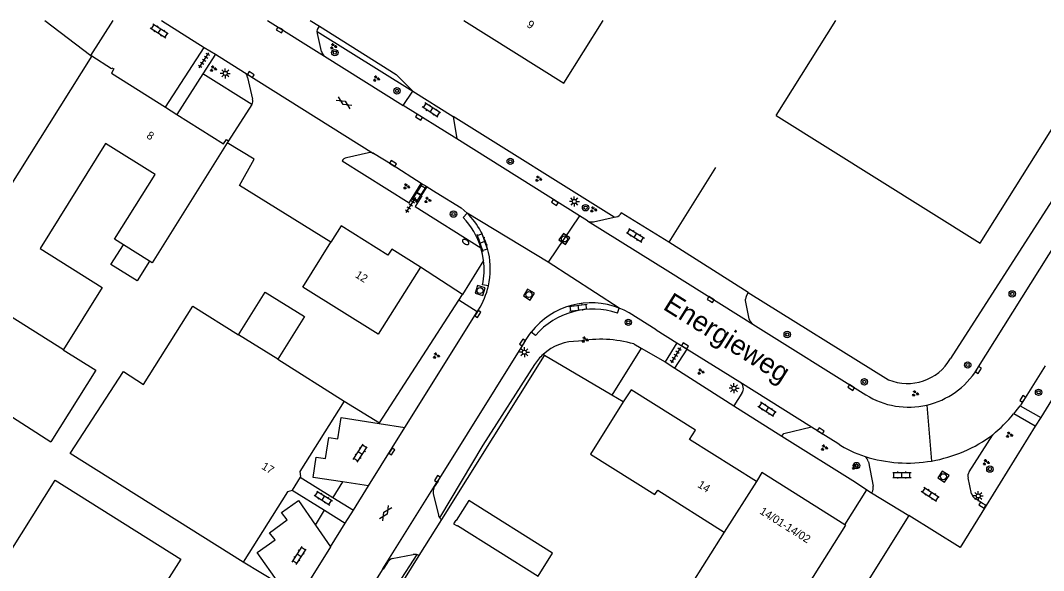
# Model space of a CAD drawing. Extents: x 136000 to 141000, y 400494 to 402006.
# Drawn here: x 139538.8 to 139666.5, y 401931.2 to 402000 of the extents above; entities that cross this region are included whole.
import ezdxf

# ---------------------------------------------------------------- set-up
doc = ezdxf.new("R2010")
doc.units = 0
for name, color, linetype in [('gg-afsc-erfafscheiding', 7, 'Continuous'), ('gg-afsc-hekwerk', 7, 'Continuous'), ('gg-afsc-muur', 7, 'Continuous'), ('gg-anno-huisnummerreeks BGT', 7, 'Continuous'), ('gg-anno-openbare ruimte label', 7, 'Continuous'), ('gg-bbg-bijgebouw', 7, 'Continuous'), ('gg-bbg-gedigitaliseerde bebouwing', 7, 'Continuous'), ('gg-bbg-gedigitaliseerde bijgebouw', 7, 'Continuous'), ('gg-bbg-hoofdgebouw', 7, 'Continuous'), ('gg-bbg-tussenscheiding', 7, 'Continuous'), ('gg-knt-verharding', 7, 'Continuous'), ('gt-grn-groengrens', 7, 'Continuous'), ('gt-grn-vlakafsluiter', 7, 'Continuous'), ('gt-grn-weggrens', 7, 'Continuous'), ('gt-symb-boom', 7, 'Continuous'), ('gt-symb-brandkraan', 7, 'Continuous'), ('gt-symb-gesloten verharding', 7, 'Continuous'), ('gt-symb-groenvak', 7, 'Continuous'), ('gt-symb-klinker verharding', 7, 'Continuous'), ('gt-symb-kolk', 7, 'Continuous'), ('gt-symb-lichtmast', 7, 'Continuous'), ('gt-symb-rioolschacht', 7, 'Continuous'), ('gt-symb-tegel verharding', 7, 'Continuous')]:
    doc.layers.add(name, color=color, linetype=linetype)

# ---------------------------------------------------------------- blocks, each defined once
blk = doc.blocks.new('gt0-LMAST')
at = {"layer": 'gt-symb-lichtmast'}
for p, q in [((-0.18, 0.17), (-0.45, 0.44)), ((-0.01, 0.25), (-0.01, 0.62)), ((0.17, 0.17), (0.44, 0.44)), ((-0.26, 0), (-0.63, 0)), ((-0.18, -0.18), (-0.45, -0.45)), ((-0.01, -0.25), (-0.01, -0.63)), ((0.44, -0.45), (0.17, -0.18)), ((0.24, 0), (0.62, 0))]:
    blk.add_line(p, q, dxfattribs=at)
blk.add_circle((-0.01, 0), 0.25, dxfattribs=at)
blk = doc.blocks.new('gt0-KOLK')
at = {"layer": 'gt-symb-kolk'}
blk.add_lwpolyline([(0, 0), (0.38, 0), (0.38, 0.4), (-0.38, 0.4), (-0.38, 0), (0, 0)], dxfattribs=at)
blk = doc.blocks.new('gt0-KL1')
at = {"layer": 'gt-symb-klinker verharding'}
for p, q in [((-1.15, 0.3), (1.15, 0.3)), ((-1, -0.3), (-1, 0.3)), ((-0.5, 0.3), (-0.5, 0.45)), ((0, -0.3), (0, 0.3)), ((0.5, 0.3), (0.5, 0.45)), ((1, -0.3), (1, 0.3)), ((-1.15, -0.3), (1.15, -0.3)), ((-0.5, -0.45), (-0.5, -0.3)), ((0.5, -0.45), (0.5, -0.3))]:
    blk.add_line(p, q, dxfattribs=at)
blk = doc.blocks.new('gt0-GESVH1')
at = {"layer": 'gt-symb-gesloten verharding'}
for p, q in [((-0.99, -0.26), (0.01, 0.24)), ((0.01, -0.26), (-0.99, 0.24)), ((0.01, 0.24), (1.01, -0.26)), ((1.01, 0.24), (0.01, -0.26))]:
    blk.add_line(p, q, dxfattribs=at)
blk = doc.blocks.new('gt0-BOOM')
at = {"layer": 'gt-symb-boom'}
for radius in [0.4, 0.2]:
    blk.add_circle((0, 0), radius, dxfattribs=at)
blk = doc.blocks.new('gt0-GRVAK')
at = {"layer": 'gt-symb-groenvak'}
for p, q in [((-0.11, 0.19), (-0.23, 0.24)), ((-0.18, 0.15), (0.09, 0.15)), ((-0.09, 0.21), (-0.16, 0.32)), ((-0.05, 0.21), (-0.05, 0.39)), ((0, 0.21), (0.06, 0.32)), ((0.02, 0.19), (0.13, 0.24)), ((0.26, -0.05), (0.2, 0.06)), ((0.3, -0.05), (0.3, 0.13)), ((0.35, -0.05), (0.41, 0.06)), ((-0.24, -0.23), (-0.36, -0.18)), ((-0.32, -0.26), (-0.05, -0.26)), ((-0.23, -0.21), (-0.29, -0.09)), ((-0.18, -0.2), (-0.18, -0.02)), ((-0.14, -0.21), (-0.07, -0.09)), ((-0.12, -0.23), (0, -0.18)), ((0.24, -0.07), (0.12, -0.02)), ((0.17, -0.11), (0.44, -0.11)), ((0.37, -0.07), (0.49, -0.02))]:
    blk.add_line(p, q, dxfattribs=at)
blk = doc.blocks.new('gt0-BR')
at = {"layer": 'gt-symb-brandkraan'}
for centre, radius, start, end in [((-0.24, 0), 0.206, 107.5669, 252.4331), ((0.6, -2.66), 3, 106.892, 107.5669), ((0, -0.69), 0.938, 73.108, 106.892), ((-0.6, -2.66), 3, 72.4331, 73.108), ((0.24, 0), 0.206, 287.567, 72.4331), ((0.6, 2.66), 3, 252.4331, 253.108), ((0, 0.69), 0.938, 253.108, 286.8921), ((-0.6, 2.66), 3, 286.8921, 287.567)]:
    blk.add_arc(centre, radius, start, end, dxfattribs=at)
blk = doc.blocks.new('gt0-TEG1')
at = {"layer": 'gt-symb-tegel verharding'}
for p, q in [((-1.12, 0), (1.12, 0)), ((-0.9, -0.25), (-0.9, 0.25)), ((-0.45, -0.25), (-0.45, 0.25)), ((0, -0.25), (0, 0.25)), ((0.45, -0.25), (0.45, 0.25)), ((0.9, -0.25), (0.9, 0.25))]:
    blk.add_line(p, q, dxfattribs=at)
blk = doc.blocks.new('gt0-RS')
at = {"layer": 'gt-symb-rioolschacht'}
blk.add_lwpolyline([(-0.5, -0.5), (0.5, -0.5), (0.5, 0.5), (-0.5, 0.5)], close=True, dxfattribs=at)
blk.add_circle((0, 0), 0.375, dxfattribs=at)

msp = doc.modelspace()

# ---------------------------------------------------------------- linework, layer by layer
at = {"layer": 'gg-afsc-erfafscheiding'}
for p, q in [((139578.94, 401982.44), (139587.32, 401977.2)), ((139588.07, 401976.73), (139596.29, 401971.59)), ((139593.98, 401965.75), (139588.73, 401969.16)), ((139593.52, 401965.03), (139593.98, 401965.75)), ((139583.63, 401949.72), (139593.52, 401965.03)), ((139579.21, 401952.41), (139583.63, 401949.72))]:
    msp.add_line(p, q, dxfattribs=at)
at = {"layer": 'gg-afsc-hekwerk'}
for p, q in [((139574.98, 402000), (139576.12, 401999.28)), ((139574.98, 402000), (139576.12, 401999.28)), ((139576.12, 401999.28), (139585.69, 401993.26)), ((139576.12, 401999.28), (139585.69, 401993.26)), ((139625.56, 401981.64), (139619.75, 401972.28)), ((139591.41, 401937.61), (139604.23, 401958.12)), ((139612.62, 401953.17), (139604.23, 401958.12)), ((139669.22, 401955.25), (139666.19, 401950.36)), ((139669.22, 401955.25), (139666.19, 401950.36)), ((139614.07, 401952.31), (139612.62, 401953.17)), ((139666.19, 401950.36), (139665.52, 401949.27)), ((139666.19, 401950.36), (139665.52, 401949.27)), ((139665.52, 401949.27), (139659.37, 401939.37)), ((139665.52, 401949.27), (139659.37, 401939.37)), ((139641.75, 401936.96), (139644.47, 401941.31)), ((139644.47, 401941.31), (139645.07, 401940.95)), ((139645.07, 401940.95), (139649.71, 401938.12)), ((139588.59, 401933.11), (139591.41, 401937.61)), ((139649.71, 401938.12), (139623.14, 401895.55)), ((139649.71, 401938.12), (139623.14, 401895.55)), ((139571.01, 401929.64), (139566.58, 401932.29)), ((139588.59, 401933.11), (139588.59, 401933.11))]:
    msp.add_line(p, q, dxfattribs=at)
for points in [[(139577.56, 401972.29), (139566.12, 401979.39), (139567.95, 401982.65), (139564.58, 401984.69)], [(139659.37, 401939.37), (139656.12, 401934.13), (139649.71, 401938.12)], [(139659.37, 401939.37), (139656.12, 401934.13), (139649.71, 401938.12)], [(139589.15, 401917.02), (139591.66, 401921.23), (139584.19, 401926.07), (139588.59, 401933.11)]]:
    msp.add_lwpolyline(points, dxfattribs=at)
at = {"layer": 'gg-afsc-muur'}
msp.add_lwpolyline([(139524.49, 401912.9), (139519.52, 401905.16), (139518, 401902.79), (139523.34, 401899.46), (139536.58, 401891.24), (139542.14, 401893.24), (139544.97, 401894.36), (139547.17, 401895.47), (139549.15, 401896.9), (139551.06, 401898.63), (139551.58, 401899.21), (139551.73, 401899.37), (139552.13, 401899.98), (139553.27, 401901.68), (139556.6, 401906.92), (139563.28, 401917.46), (139566.32, 401922.25), (139571.01, 401929.64), (139566.58, 401932.29)], dxfattribs=at)
at = {"layer": 'gg-bbg-bijgebouw'}
for points in [[(139566, 401960.72), (139569.35, 401966.05), (139574.24, 401963), (139570.91, 401957.65)], [(139592.87, 401937.1), (139593.33, 401936.81), (139593.36, 401936.86), (139603.42, 401930.55), (139605.23, 401933.43), (139594.77, 401940), (139593.2, 401937.5), (139593.15, 401937.53), (139592.87, 401937.1)]]:
    msp.add_lwpolyline(points, dxfattribs=at)
at = {"layer": 'gg-bbg-gedigitaliseerde bebouwing'}
for p, q in [((139547.68, 401995.57), (139524.62, 401958.81)), ((139527.08, 401957.24), (139542.58, 401947.35)), ((139548.21, 401956.3), (139542.58, 401947.35))]:
    msp.add_line(p, q, dxfattribs=at)
at = {"layer": 'gg-bbg-gedigitaliseerde bijgebouw'}
msp.add_lwpolyline([(139554.9, 401969.91), (139553.36, 401967.45), (139550.08, 401969.5), (139551.63, 401971.96)], dxfattribs=at)
at = {"layer": 'gg-bbg-hoofdgebouw'}
for p, q in [((139594.14, 402000), (139606.63, 401992.18)), ((139606.63, 401992.18), (139611.54, 402000)), ((139633.16, 401988.11), (139640.62, 402000)), ((139556.89, 401989.15), (139558.32, 401988.25)), ((139564.75, 401984.96), (139564.58, 401984.69)), ((139578.83, 401974.31), (139577.56, 401972.29)), ((139570.91, 401957.65), (139579.21, 401952.41)), ((139573.73, 401942.92), (139572.73, 401941.29))]:
    msp.add_line(p, q, dxfattribs=at)
for points in [[(139633.16, 401988.11), (139658.64, 401972.15), (139676.1, 402000)], [(139547.68, 401995.57), (139550.13, 401994.01), (139550.19, 401994.09), (139550.45, 401993.94), (139550.16, 401993.41), (139556.89, 401989.15)], [(139558.32, 401988.25), (139564.15, 401984.56), (139564.49, 401985.11), (139564.75, 401984.96)], [(139551.63, 401971.96), (139550.52, 401972.65), (139555.59, 401980.75), (139549.42, 401984.61), (139541.22, 401971.51), (139549, 401966.64), (139544.14, 401958.88)], [(139564.58, 401984.69), (139555.21, 401969.72), (139554.9, 401969.91)], [(139588.73, 401969.16), (139585.15, 401971.41), (139584.67, 401970.65), (139578.83, 401974.31)], [(139588.73, 401969.16), (139583.47, 401960.79), (139574.05, 401966.68), (139577.56, 401972.29)], [(139566.58, 401932.29), (139544.99, 401945.86), (139551.63, 401956.13), (139554.15, 401954.5), (139560.29, 401964.3), (139566, 401960.72)], [(139544.14, 401958.88), (139544.12, 401958.85), (139548.21, 401956.3)], [(139630.69, 401942.37), (139622.34, 401947.62), (139623.07, 401948.78), (139615.03, 401953.84), (139614.07, 401952.31)], [(139579.21, 401952.41), (139573.66, 401943.61), (139573.76, 401942.98), (139573.73, 401942.92)], [(139614.07, 401952.31), (139609.99, 401945.8), (139618.01, 401940.73), (139618.36, 401941.28), (139626.67, 401936.04)], [(139524.49, 401912.9), (139543.13, 401942.53), (139558.79, 401932.68), (139554.24, 401925.44), (139546.52, 401913.19), (139550.88, 401910.49)], [(139641.75, 401936.96), (139631.37, 401943.51), (139630.69, 401942.37)], [(139572.73, 401941.29), (139572.7, 401941.24), (139572.12, 401941.1), (139566.58, 401932.29)], [(139626.67, 401936.04), (139617.83, 401922.02), (139628.31, 401915.41), (139641.86, 401936.9), (139641.75, 401936.96)]]:
    msp.add_lwpolyline(points, dxfattribs=at)
at = {"layer": 'gg-bbg-tussenscheiding'}
for p, q in [((139554.9, 401969.91), (139551.63, 401971.96)), ((139570.91, 401957.65), (139566, 401960.72)), ((139630.69, 401942.37), (139626.67, 401936.04))]:
    msp.add_line(p, q, dxfattribs=at)
msp.add_lwpolyline([(139527.08, 401957.24), (139532.64, 401966.11), (139544.14, 401958.88)], dxfattribs=at)
at = {"layer": 'gg-knt-verharding'}
for p, q in [((139547.58, 401995.63), (139550.36, 402000)), ((139556.38, 402000), (139561.74, 401996.64)), ((139569.63, 402000), (139576.75, 401995.55)), ((139556.89, 401989.15), (139561.74, 401996.64)), ((139561.74, 401996.64), (139563.14, 401995.77)), ((139547.58, 401995.63), (139547.68, 401995.57)), ((139563.14, 401995.77), (139561.56, 401993.31)), ((139563.14, 401995.77), (139566.75, 401993.5)), ((139576.75, 401995.55), (139586.56, 401989.39)), ((139561.56, 401993.31), (139558.32, 401988.25)), ((139566.75, 401993.5), (139582.86, 401983.39)), ((139567.14, 401992.89), (139567.76, 401990.18)), ((139586.56, 401989.39), (139587.78, 401991.15)), ((139567.68, 401989.48), (139564.75, 401984.96)), ((139593.27, 401985.19), (139586.56, 401989.39)), ((139592.8, 401988.01), (139593.27, 401985.19)), ((139608.58, 401975.58), (139593.27, 401985.19)), ((139658.23, 401956.38), (139675.92, 401984.63)), ((139582.24, 401983.45), (139579.5, 401982.84)), ((139588.16, 401978.55), (139588.84, 401979.64)), ((139589.56, 401979.21), (139588.84, 401979.64)), ((139587.32, 401977.2), (139588.16, 401978.55)), ((139588.16, 401978.55), (139588.86, 401978.1)), ((139588.86, 401978.1), (139589.56, 401979.21)), ((139589.56, 401979.21), (139590.7, 401978.49)), ((139594.06, 401975.37), (139594.58, 401975.91)), ((139619.75, 401972.28), (139613.82, 401975.96)), ((139609.58, 401974.95), (139608.58, 401975.58)), ((139609.58, 401974.95), (139619.97, 401968.48)), ((139610.36, 401974.83), (139612.93, 401975.41)), ((139612.93, 401975.41), (139613.15, 401975.45)), ((139619.97, 401968.48), (139630.25, 401962.04)), ((139597.22, 401966.83), (139596.48, 401966.97)), ((139586.8, 401949.11), (139595.83, 401963.58)), ((139595.83, 401963.58), (139595.98, 401963.82)), ((139613.33, 401963.42), (139613.57, 401964.04)), ((139630.25, 401962.04), (139644.37, 401953.2)), ((139603.1, 401960.63), (139602.57, 401961.04)), ((139618.19, 401961.33), (139620.76, 401959.72)), ((139601.7, 401959.73), (139590.91, 401942.46)), ((139615.39, 401959.56), (139616.31, 401959.02)), ((139616.31, 401959.02), (139619.28, 401957.31)), ((139620.76, 401959.72), (139619.28, 401957.31)), ((139620.76, 401959.72), (139622.04, 401958.92)), ((139620.52, 401956.53), (139622.04, 401958.92)), ((139622.04, 401958.92), (139628.61, 401954.81)), ((139619.28, 401957.31), (139620.52, 401956.53)), ((139628.61, 401954.81), (139637.57, 401949.2)), ((139628.89, 401953.4), (139627.87, 401951.82)), ((139627.87, 401951.82), (139633.88, 401948.05)), ((139582.25, 401941.82), (139586.8, 401949.11)), ((139583.57, 401949.62), (139586.8, 401949.11)), ((139637.57, 401949.2), (139640.84, 401947.15)), ((139657.24, 401943.58), (139660.21, 401948.22)), ((139644.67, 401944.85), (139645.27, 401941.78)), ((139573.73, 401942.92), (139577.79, 401940.39)), ((139657.56, 401940.85), (139657.12, 401942.82)), ((139572.73, 401941.29), (139576.77, 401938.77)), ((139582.25, 401941.82), (139579.01, 401942.32)), ((139580.36, 401938.78), (139582.25, 401941.82)), ((139577.79, 401940.39), (139580.36, 401938.78)), ((139590.32, 401940.81), (139590.97, 401938.21)), ((139645.13, 401941.05), (139645.07, 401940.95)), ((139576.77, 401938.77), (139579.34, 401937.16)), ((139579.34, 401937.16), (139580.36, 401938.78)), ((139575.63, 401936.92), (139577.51, 401934.22)), ((139577.51, 401934.22), (139579.34, 401937.16)), ((139577.51, 401934.22), (139572.95, 401926.92)), ((139585.2, 401932.74), (139587.82, 401933.25)), ((139584.02, 401931.44), (139561.71, 401895.71))]:
    msp.add_line(p, q, dxfattribs=at)
for points in [[(139575.85, 401998.61), (139575.89, 401998.85), (139575.99, 401999.07), (139576.12, 401999.28)], [(139576.37, 401996.14), (139575.87, 401998.35), (139575.85, 401998.61)], [(139588.84, 401979.64), (139585.2, 401981.95), (139582.86, 401983.39)], [(139590.7, 401978.49), (139593.82, 401976.59), (139594.21, 401976.26), (139594.58, 401975.91)], [(139588.86, 401978.1), (139588.91, 401978.07), (139588.07, 401976.73)], [(139596.62, 401969.98), (139596.49, 401970.8), (139596.29, 401971.59)], [(139629.68, 401965.98), (139629.45, 401965.61), (139629.35, 401965.39), (139629.31, 401965.16)], [(139630.25, 401962.04), (139629.9, 401962.43), (139629.77, 401962.7), (139629.31, 401965.01), (139629.31, 401965.16)], [(139618.19, 401961.33), (139614.78, 401963.47), (139614.18, 401963.78), (139613.57, 401964.04)], [(139601.7, 401959.73), (139602.28, 401960.64), (139602.57, 401961.04)], [(139666.76, 401956.81), (139664.05, 401952.5), (139663.61, 401951.83)], [(139662.82, 401950.81), (139663.47, 401951.62), (139663.61, 401951.83)], [(139579.01, 401942.32), (139575.32, 401942.88), (139575.72, 401945.42), (139576.87, 401945.23), (139577.27, 401947.89), (139578.41, 401947.7), (139578.85, 401950.37), (139583.57, 401949.62)], [(139633.88, 401948.05), (139634.1, 401948.39), (139637.57, 401949.2)], [(139590.41, 401941.57), (139590.97, 401942.42), (139590.91, 401942.46)], [(139571.03, 401929.67), (139568.35, 401933.49), (139570.57, 401935.07), (139569.89, 401935.97), (139572.09, 401937.57), (139571.4, 401938.48), (139573.49, 401939.99), (139575.63, 401936.92)], [(139659.37, 401939.37), (139659, 401939.59), (139657.99, 401940.23)], [(139584.6, 401932.23), (139584.09, 401931.41), (139584.02, 401931.44)]]:
    msp.add_lwpolyline(points, dxfattribs=at)
for centre, radius, start, end in [((139577.24, 401996.29), 0.885, 189.1858, 236.1676), ((139566.24, 401992.75), 0.907, 8.8412, 55.9072), ((139566.95, 401989.91), 0.844, 329.0781, 18.3673), ((139582.47, 401982.6), 0.886, 63.7191, 104.6019), ((139579.76, 401981.88), 0.995, 105.2313, 145.5332), ((139587.7, 401968.99), 9.75, 11.8113, 45.1481), ((139613.08, 401976.25), 0.798, 275.3475, 339.0181), ((139587.42, 401968.9), 9.27, 16.872, 44.2354), ((139610.12, 401975.93), 1.12, 240.7961, 282.0636), ((139587.7, 401968.98), 9.76, 347.2319, 11.8596), ((139587.43, 401968.9), 9.26, 347.9549, 6.7332), ((139587.69, 401968.99), 9.77, 328.0286, 347.2188), ((139610.08, 401955.18), 9.53, 68.5225, 142.0485), ((139610.27, 401954.49), 9.44, 71.0837, 139.3857), ((139649.71, 401961.73), 10.06, 282.9298, 327.9048), ((139628.04, 401953.97), 1.02, 326.342, 55.9795), ((139649.71, 401961.72), 10.06, 237.9562, 282.9305), ((139647.05, 401964.1), 20.62, 309.645, 319.8699), ((139649.58, 401962.4), 17.72, 279.6987, 306.863), ((139647.51, 401956.62), 11.58, 234.8545, 253.7165), ((139643.5, 401944.58), 1.19, 13.2848, 50.6466), ((139649.59, 401962.4), 17.72, 252.5085, 279.6783), ((139658.12, 401943.05), 1.02, 149.0619, 193.0938), ((139591.81, 401941.02), 1.5, 158.5096, 187.9832), ((139644.24, 401941.59), 1.04, 328.7436, 10.4255), ((139658.71, 401941.18), 1.19, 195.8434, 232.6332), ((139591.74, 401938.31), 0.775, 187.9592, 216.801), ((139591.73, 401938.3), 0.756, 216.1319, 244.7282), ((139585.64, 401931.63), 1.19, 111.4496, 150.27), ((139588, 401932.08), 1.18, 75.5418, 98.661), ((139588.02, 401932.12), 1.14, 60.045, 76.3522)]:
    msp.add_arc(centre, radius, start, end, dxfattribs=at)
at = {"layer": 'gt-grn-groengrens'}
for p, q in [((139541.82, 402000), (139547.58, 401995.63)), ((139575.85, 401998.61), (139587.78, 401991.15)), ((139567.68, 401989.48), (139561.56, 401993.31)), ((139585.69, 401993.26), (139587.78, 401991.15)), ((139612.93, 401975.41), (139592.8, 401988.01)), ((139595.83, 401963.58), (139593.52, 401965.03)), ((139616.31, 401959.02), (139612.62, 401953.17)), ((139604.23, 401958.12), (139604.04, 401958.24)), ((139620.52, 401956.53), (139627.87, 401951.82)), ((139663.61, 401951.83), (139666.19, 401950.36)), ((139665.52, 401949.27), (139662.82, 401950.81)), ((139579.01, 401942.32), (139577.79, 401940.39)), ((139575.63, 401936.92), (139576.77, 401938.77))]:
    msp.add_line(p, q, dxfattribs=at)
for points in [[(139602.99, 401956.98), (139596.52, 401946.92), (139591.12, 401937.85)], [(139633.88, 401948.05), (139643.07, 401942.28), (139644.47, 401941.31)], [(139588.29, 401933.23), (139583.54, 401925.93), (139590.92, 401921.24), (139588.61, 401916.96), (139588.96, 401916.73)]]:
    msp.add_lwpolyline(points, dxfattribs=at)
for centre, radius, start, end in [((139608.27, 401953.68), 6.22, 88.095, 132.816), ((139611.21, 401945.14), 15.01, 73.8673, 100.4964), ((139608.31, 401953.66), 6.27, 132.9056, 147.9657)]:
    msp.add_arc(centre, radius, start, end, dxfattribs=at)
at = {"layer": 'gt-grn-vlakafsluiter'}
for p, q in [((139674.83, 401988.77), (139654.92, 401957.73)), ((139629.68, 401965.98), (139619.75, 401972.28)), ((139596.62, 401969.98), (139593.98, 401965.75)), ((139629.68, 401965.98), (139647.19, 401955.09)), ((139583.57, 401949.62), (139583.63, 401949.72))]:
    msp.add_line(p, q, dxfattribs=at)
msp.add_arc((139649.55, 401960.82), 6.2, 247.6043, 330.1081, dxfattribs=at)
at = {"layer": 'gt-grn-weggrens'}
for p, q in [((139587.78, 401991.15), (139592.8, 401988.01)), ((139604.68, 401969.79), (139594.58, 401975.91)), ((139608.58, 401975.58), (139604.68, 401969.79)), ((139613.57, 401964.04), (139604.68, 401969.79)), ((139651.96, 401951.92), (139652.56, 401944.93)), ((139584.02, 401931.44), (139590.91, 401942.46))]:
    msp.add_line(p, q, dxfattribs=at)

# ---------------------------------------------------------------- block references
at = {"layer": 'gt-symb-boom'}
for p in [(139578.04, 401995.98), (139585.8, 401991.2), (139599.95, 401982.39), (139609.35, 401976.59), (139592.86, 401975.8), (139662.64, 401965.82), (139614.69, 401962.27), (139634.54, 401960.75), (139657.08, 401956.93), (139644.17, 401954.83), (139665.93, 401953.52), (139643.19, 401944.36), (139659.85, 401943.92)]:
    msp.add_blockref('gt0-BOOM', p, dxfattribs=at)
at = {"layer": 'gt-symb-brandkraan', "rotation": 147.86710414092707}
msp.add_blockref('gt0-BR', (139594.38, 401972.31), dxfattribs=at)
at = {"layer": 'gt-symb-gesloten verharding'}
for p, rotation in [((139579.19, 401989.72), -32.00538320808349), ((139584.4, 401938.42), -123.00706175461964)]:
    msp.add_blockref('gt0-GESVH1', p, dxfattribs=dict(at, rotation=rotation))
at = {"layer": 'gt-symb-groenvak'}
for p in [(139577.86, 401996.77), (139562.85, 401993.97), (139583.21, 401992.72), (139586.97, 401979.24), (139603.46, 401980.2), (139589.62, 401977.55), (139610.33, 401976.36), (139609.26, 401960.1), (139590.69, 401958.09), (139623.73, 401956.09), (139650.51, 401953.37), (139662.26, 401948.21), (139639.15, 401946.6), (139659.36, 401944.77), (139643, 401944.2)]:
    msp.add_blockref('gt0-GRVAK', p, dxfattribs=at)
at = {"layer": 'gt-symb-klinker verharding'}
for p, rotation in [((139556.11, 401998.68), 147.16835106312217), ((139590.09, 401988.81), 146.99293824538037), ((139588.52, 401978.39), -123.2928485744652), ((139596.49, 401972.27), 108.7791178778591), ((139615.58, 401973.14), -32.673277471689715), ((139608.46, 401964.11), 7.238726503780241), ((139632.01, 401951.39), 146.99293824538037), ((139581.22, 401945.91), 56.99293824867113), ((139576.61, 401940.29), -32.0053832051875), ((139652.38, 401940.76), 146.99293824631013), ((139573.58, 401933.11), 56.99293824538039)]:
    msp.add_blockref('gt0-KL1', p, dxfattribs=dict(at, rotation=rotation))
msp.add_blockref('gt0-KL1', (139648.87, 401943.19), dxfattribs=at)
at = {"layer": 'gt-symb-kolk'}
for p, rotation in [((139571.26, 401998.98), 147.99461679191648), ((139567.44, 401993.07), -31.798912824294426), ((139588.44, 401987.74), -32.053944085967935), ((139585.2, 401981.95), -31.67131852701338), ((139605.63, 401977.43), 147.1683510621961), ((139624.87, 401964.94), -32.05157291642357), ((139596.07, 401963.2), 57.99461679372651), ((139601.64, 401959.64), 57.9946167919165), ((139621.66, 401959.16), -32.053944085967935), ((139658.58, 401956.2), 57.915638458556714), ((139642.42, 401953.95), -32.053944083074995), ((139664.11, 401952.59), 57.29577420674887), ((139638.62, 401948.53), -32.053944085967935), ((139585.33, 401946.02), 57.9946167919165), ((139591.01, 401942.59), 57.9946167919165), ((139659, 401939.59), 149.61576270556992)]:
    msp.add_blockref('gt0-KOLK', p, dxfattribs=dict(at, rotation=rotation))
at = {"layer": 'gt-symb-lichtmast'}
for p in [(139564.36, 401993.39), (139607.96, 401977.37), (139601.72, 401958.53), (139627.9, 401954.03), (139658.4, 401940.56)]:
    msp.add_blockref('gt0-LMAST', p, dxfattribs=at)
at = {"layer": 'gt-symb-rioolschacht'}
for p, rotation in [((139606.71, 401972.69), -34.40523428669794), ((139596.18, 401966.24), 72.83405394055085), ((139602.28, 401965.74), -32.053944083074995), ((139654.05, 401942.97), -33.08630739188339)]:
    msp.add_blockref('gt0-RS', p, dxfattribs=dict(at, rotation=rotation))
at = {"layer": 'gt-symb-tegel verharding'}
for p, rotation in [((139561.71, 401995), 56.913692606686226), ((139587.55, 401976.92), 56.75506275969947), ((139620.61, 401958.17), -121.54367342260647)]:
    msp.add_blockref('gt0-TEG1', p, dxfattribs=dict(at, rotation=rotation))

# ---------------------------------------------------------------- texts
at = {"layer": 'gg-anno-huisnummerreeks BGT'}
for s, rotation, p in [('9', 327.9, (139601.92, 401999.26)), ('8', 327.7, (139554.43, 401985.38)), ('12', 327.9, (139580.49, 401967.96)), ('17', 328.7, (139568.8, 401944.02)), ('14', 327.8, (139623.26, 401941.73)), ('14/01-14/02', 327.8, (139631.01, 401938.41))]:
    msp.add_text(s, height=1, rotation=rotation, dxfattribs=at).set_placement(p)
at = {"layer": 'gg-anno-openbare ruimte label'}
msp.add_text('Energieweg', height=2.5, rotation=327.9, dxfattribs=at).set_placement((139618.9, 401963.98))

doc.saveas('drawing.dxf')
